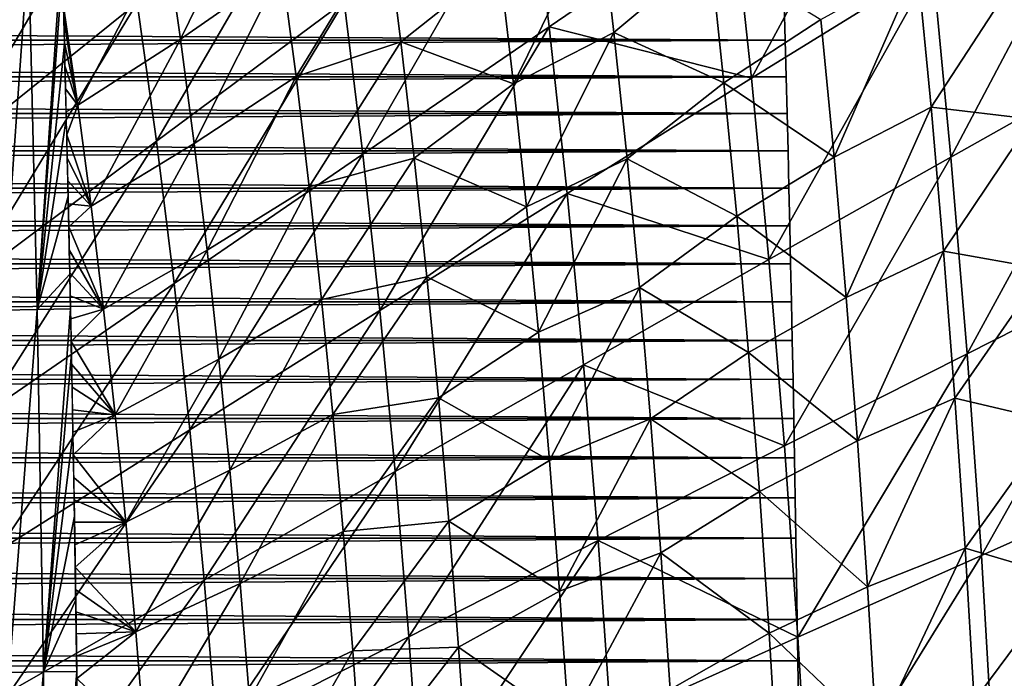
# Model space of a CAD drawing. Header units: millimetres. Extents: x -300 to 300, y -500 to 500.
# Tile 541 of 656: x 122 to 173, y 74 to 108. Entities that reach past the tile are written whole.
import ezdxf

# ---------------------------------------------------------------- set-up
doc = ezdxf.new("R2010")
doc.units = ezdxf.units.MM
doc.header["$LTSCALE"] = 81.481481
for name, color, linetype in [('13', 7, 'CONTINUOUS'), ('19', 7, 'CONTINUOUS'), ('2', 7, 'CONTINUOUS'), ('21', 7, 'CONTINUOUS'), ('5', 7, 'CONTINUOUS'), ('6', 7, 'CONTINUOUS')]:
    doc.layers.add(name, color=color, linetype=linetype)

msp = doc.modelspace()

# ---------------------------------------------------------------- linework, layer by layer
at = {"layer": '13', "color": 7, "linetype": 'CONTINUOUS'}
for points in [[(122.817, 112.198, 58.396), (121.494, 93.456, 58.321), (121.045, 112.148, 58.344), (122.817, 112.198, 58.396)], [(123.265, 93.494, 58.373), (121.494, 93.456, 58.321), (122.817, 112.198, 58.396), (123.265, 93.494, 58.373)], [(124.541, 112.254, 58.326), (123.265, 93.494, 58.373), (122.817, 112.198, 58.396), (124.541, 112.254, 58.326)], [(124.574, 111.036, 58.324), (123.265, 93.494, 58.373), (124.541, 112.254, 58.326), (124.574, 111.036, 58.324)], [(124.676, 107.205, 58.32), (123.265, 93.494, 58.373), (124.574, 111.036, 58.324), (124.676, 107.205, 58.32)], [(124.772, 103.31, 58.316), (123.265, 93.494, 58.373), (124.676, 107.205, 58.32), (124.772, 103.31, 58.316)], [(124.865, 99.351, 58.311), (123.265, 93.494, 58.373), (124.772, 103.31, 58.316), (124.865, 99.351, 58.311)], [(124.953, 95.326, 58.306), (123.265, 93.494, 58.373), (124.865, 99.351, 58.311), (124.953, 95.326, 58.306)], [(124.99, 93.539, 58.304), (123.265, 93.494, 58.373), (124.953, 95.326, 58.306), (124.99, 93.539, 58.304)], [(124.99, 93.539, 58.304), (123.588, 74.789, 58.348), (123.265, 93.494, 58.373), (124.99, 93.539, 58.304)], [(125.036, 91.233, 58.301), (123.588, 74.789, 58.348), (124.99, 93.539, 58.304), (125.036, 91.233, 58.301)], [(123.265, 93.494, 58.373), (121.817, 74.762, 58.294), (121.494, 93.456, 58.321), (123.265, 93.494, 58.373)], [(123.588, 74.789, 58.348), (121.817, 74.762, 58.294), (123.265, 93.494, 58.373), (123.588, 74.789, 58.348)], [(125.114, 87.07, 58.296), (123.588, 74.789, 58.348), (125.036, 91.233, 58.301), (125.114, 87.07, 58.296)], [(125.188, 82.83, 58.29), (123.588, 74.789, 58.348), (125.114, 87.07, 58.296), (125.188, 82.83, 58.29)], [(125.258, 78.506, 58.284), (123.588, 74.789, 58.348), (125.188, 82.83, 58.29), (125.258, 78.506, 58.284)], [(125.312, 74.821, 58.279), (123.588, 74.789, 58.348), (125.258, 78.506, 58.284), (125.312, 74.821, 58.279)], [(123.588, 74.789, 58.348), (122.034, 56.066, 58.268), (121.817, 74.762, 58.294), (123.588, 74.789, 58.348)], [(123.805, 56.084, 58.322), (122.034, 56.066, 58.268), (123.588, 74.789, 58.348), (123.805, 56.084, 58.322)], [(125.312, 74.821, 58.279), (123.805, 56.084, 58.322), (123.588, 74.789, 58.348), (125.312, 74.821, 58.279)], [(125.323, 74.09, 58.278), (123.805, 56.084, 58.322), (125.312, 74.821, 58.279), (125.323, 74.09, 58.278)]]:
    msp.add_3dface(points, dxfattribs=at)
at = {"layer": '19', "color": 7, "linetype": 'CONTINUOUS'}
for points in [[(117.717, 107.961, 73.856), (126.196, 123.009, 73.228), (116.64, 114.223, 73.926), (117.717, 107.961, 73.856)], [(127.361, 116.272, 73.149), (126.196, 123.009, 73.228), (117.717, 107.961, 73.856), (127.361, 116.272, 73.149)], [(160.148, 105.432, 70.062), (168.443, 120.814, 69.003), (159.152, 114.535, 70.147), (160.148, 105.432, 70.062)], [(169.493, 111.22, 68.911), (168.443, 120.814, 69.003), (160.148, 105.432, 70.062), (169.493, 111.22, 68.911)], [(129.428, 102.19, 73.002), (138.048, 117.019, 72.263), (128.438, 109.333, 73.074), (129.428, 102.19, 73.002)], [(139.11, 109.381, 72.183), (138.048, 117.019, 72.263), (129.428, 102.19, 73.002), (139.11, 109.381, 72.183)], [(170.437, 101.354, 68.826), (178.645, 116.902, 67.643), (169.493, 111.22, 68.911), (170.437, 101.354, 68.826)], [(179.636, 106.54, 67.553), (178.645, 116.902, 67.643), (170.437, 101.354, 68.826), (179.636, 106.54, 67.553)], [(140.081, 101.521, 72.108), (148.659, 116.44, 71.263), (139.11, 109.381, 72.183), (140.081, 101.521, 72.108)], [(149.695, 108.081, 71.18), (148.659, 116.44, 71.263), (140.081, 101.521, 72.108), (149.695, 108.081, 71.18)], [(149.695, 108.081, 71.18), (159.152, 114.535, 70.147), (148.659, 116.44, 71.263), (149.695, 108.081, 71.18)], [(118.714, 101.512, 73.789), (127.361, 116.272, 73.149), (117.717, 107.961, 73.856), (118.714, 101.512, 73.789)], [(128.438, 109.333, 73.074), (127.361, 116.272, 73.149), (118.714, 101.512, 73.789), (128.438, 109.333, 73.074)], [(160.148, 105.432, 70.062), (159.152, 114.535, 70.147), (149.695, 108.081, 71.18), (160.148, 105.432, 70.062)], [(161.042, 96.073, 69.984), (169.493, 111.22, 68.911), (160.148, 105.432, 70.062), (161.042, 96.073, 69.984)], [(170.437, 101.354, 68.826), (169.493, 111.22, 68.911), (161.042, 96.073, 69.984), (170.437, 101.354, 68.826)], [(119.629, 94.875, 73.726), (128.438, 109.333, 73.074), (118.714, 101.512, 73.789), (119.629, 94.875, 73.726)], [(129.428, 102.19, 73.002), (128.438, 109.333, 73.074), (119.629, 94.875, 73.726), (129.428, 102.19, 73.002)], [(130.332, 94.842, 72.935), (139.11, 109.381, 72.183), (129.428, 102.19, 73.002), (130.332, 94.842, 72.935)], [(140.081, 101.521, 72.108), (139.11, 109.381, 72.183), (130.332, 94.842, 72.935), (140.081, 101.521, 72.108)], [(140.961, 93.44, 72.037), (149.695, 108.081, 71.18), (140.081, 101.521, 72.108), (140.961, 93.44, 72.037)], [(150.633, 99.483, 71.103), (149.695, 108.081, 71.18), (140.961, 93.44, 72.037), (150.633, 99.483, 71.103)], [(150.633, 99.483, 71.103), (160.148, 105.432, 70.062), (149.695, 108.081, 71.18), (150.633, 99.483, 71.103)], [(171.274, 91.215, 68.749), (179.636, 106.54, 67.553), (170.437, 101.354, 68.826), (171.274, 91.215, 68.749)], [(180.516, 95.89, 67.47), (179.636, 106.54, 67.553), (171.274, 91.215, 68.749), (180.516, 95.89, 67.47)], [(161.042, 96.073, 69.984), (160.148, 105.432, 70.062), (150.633, 99.483, 71.103), (161.042, 96.073, 69.984)], [(120.466, 88.047, 73.667), (129.428, 102.19, 73.002), (119.629, 94.875, 73.726), (120.466, 88.047, 73.667)], [(130.332, 94.842, 72.935), (129.428, 102.19, 73.002), (120.466, 88.047, 73.667), (130.332, 94.842, 72.935)], [(131.152, 87.286, 72.872), (140.081, 101.521, 72.108), (130.332, 94.842, 72.935), (131.152, 87.286, 72.872)], [(140.961, 93.44, 72.037), (140.081, 101.521, 72.108), (131.152, 87.286, 72.872), (140.961, 93.44, 72.037)], [(161.836, 86.456, 69.912), (170.437, 101.354, 68.826), (161.042, 96.073, 69.984), (161.836, 86.456, 69.912)], [(171.274, 91.215, 68.749), (170.437, 101.354, 68.826), (161.836, 86.456, 69.912), (171.274, 91.215, 68.749)], [(141.751, 85.133, 71.972), (150.633, 99.483, 71.103), (140.961, 93.44, 72.037), (141.751, 85.133, 71.972)], [(151.476, 90.646, 71.031), (150.633, 99.483, 71.103), (141.751, 85.133, 71.972), (151.476, 90.646, 71.031)], [(151.476, 90.646, 71.031), (161.042, 96.073, 69.984), (150.633, 99.483, 71.103), (151.476, 90.646, 71.031)], [(161.836, 86.456, 69.912), (161.042, 96.073, 69.984), (151.476, 90.646, 71.031), (161.836, 86.456, 69.912)], [(172.008, 80.801, 68.679), (180.516, 95.89, 67.47), (171.274, 91.215, 68.749), (172.008, 80.801, 68.679)], [(181.286, 84.949, 67.395), (180.516, 95.89, 67.47), (172.008, 80.801, 68.679), (181.286, 84.949, 67.395)], [(121.224, 81.028, 73.611), (130.332, 94.842, 72.935), (120.466, 88.047, 73.667), (121.224, 81.028, 73.611)], [(131.152, 87.286, 72.872), (130.332, 94.842, 72.935), (121.224, 81.028, 73.611), (131.152, 87.286, 72.872)], [(131.888, 79.522, 72.814), (140.961, 93.44, 72.037), (131.152, 87.286, 72.872), (131.888, 79.522, 72.814)], [(141.751, 85.133, 71.972), (140.961, 93.44, 72.037), (131.888, 79.522, 72.814), (141.751, 85.133, 71.972)], [(162.532, 76.58, 69.848), (171.274, 91.215, 68.749), (161.836, 86.456, 69.912), (162.532, 76.58, 69.848)], [(172.008, 80.801, 68.679), (171.274, 91.215, 68.749), (162.532, 76.58, 69.848), (172.008, 80.801, 68.679)], [(142.452, 76.601, 71.913), (151.476, 90.646, 71.031), (141.751, 85.133, 71.972), (142.452, 76.601, 71.913)], [(152.224, 81.567, 70.965), (151.476, 90.646, 71.031), (142.452, 76.601, 71.913), (152.224, 81.567, 70.965)], [(152.224, 81.567, 70.965), (161.836, 86.456, 69.912), (151.476, 90.646, 71.031), (152.224, 81.567, 70.965)], [(121.906, 73.816, 73.56), (131.152, 87.286, 72.872), (121.224, 81.028, 73.611), (121.906, 73.816, 73.56)], [(131.888, 79.522, 72.814), (131.152, 87.286, 72.872), (121.906, 73.816, 73.56), (131.888, 79.522, 72.814)], [(162.532, 76.58, 69.848), (161.836, 86.456, 69.912), (152.224, 81.567, 70.965), (162.532, 76.58, 69.848)], [(132.542, 71.548, 72.76), (141.751, 85.133, 71.972), (131.888, 79.522, 72.814), (132.542, 71.548, 72.76)], [(142.452, 76.601, 71.913), (141.751, 85.133, 71.972), (132.542, 71.548, 72.76), (142.452, 76.601, 71.913)], [(172.638, 70.109, 68.617), (181.286, 84.949, 67.395), (172.008, 80.801, 68.679), (172.638, 70.109, 68.617)], [(181.948, 73.713, 67.328), (181.286, 84.949, 67.395), (172.638, 70.109, 68.617), (181.948, 73.713, 67.328)], [(143.067, 67.841, 71.859), (152.224, 81.567, 70.965), (142.452, 76.601, 71.913), (143.067, 67.841, 71.859)], [(152.879, 72.244, 70.906), (152.224, 81.567, 70.965), (143.067, 67.841, 71.859), (152.879, 72.244, 70.906)], [(152.879, 72.244, 70.906), (162.532, 76.58, 69.848), (152.224, 81.567, 70.965), (152.879, 72.244, 70.906)], [(163.13, 66.442, 69.79), (172.008, 80.801, 68.679), (162.532, 76.58, 69.848), (163.13, 66.442, 69.79)], [(172.638, 70.109, 68.617), (172.008, 80.801, 68.679), (163.13, 66.442, 69.79), (172.638, 70.109, 68.617)], [(122.511, 66.41, 73.513), (131.888, 79.522, 72.814), (121.906, 73.816, 73.56), (122.511, 66.41, 73.513)], [(132.542, 71.548, 72.76), (131.888, 79.522, 72.814), (122.511, 66.41, 73.513), (132.542, 71.548, 72.76)], [(133.114, 63.362, 72.712), (142.452, 76.601, 71.913), (132.542, 71.548, 72.76), (133.114, 63.362, 72.712)], [(143.067, 67.841, 71.859), (142.452, 76.601, 71.913), (133.114, 63.362, 72.712), (143.067, 67.841, 71.859)], [(163.13, 66.442, 69.79), (162.532, 76.58, 69.848), (152.879, 72.244, 70.906), (163.13, 66.442, 69.79)]]:
    msp.add_3dface(points, dxfattribs=at)
at = {"layer": '2', "color": 7, "linetype": 'CONTINUOUS'}
for points in [[(161.835, 109.277, 16), (161.885, 107.401, 16), (161.835, 109.278, 11), (161.835, 109.277, 16)], [(161.835, 109.278, 11), (161.885, 107.401, 16), (161.885, 107.401, 11), (161.835, 109.278, 11)], [(161.885, 107.401, 16), (161.934, 105.511, 16), (161.885, 107.401, 11), (161.885, 107.401, 16)], [(161.885, 107.401, 11), (161.934, 105.511, 16), (161.934, 105.512, 11), (161.885, 107.401, 11)], [(161.934, 105.511, 16), (161.982, 103.609, 16), (161.934, 105.512, 11), (161.934, 105.511, 16)], [(161.934, 105.512, 11), (161.982, 103.609, 16), (161.982, 103.609, 11), (161.934, 105.512, 11)], [(161.982, 103.609, 16), (162.028, 101.693, 16), (161.982, 103.609, 11), (161.982, 103.609, 16)], [(161.982, 103.609, 11), (162.028, 101.693, 16), (162.028, 101.694, 11), (161.982, 103.609, 11)], [(162.028, 101.693, 16), (162.074, 99.764, 16), (162.028, 101.694, 11), (162.028, 101.693, 16)], [(162.028, 101.694, 11), (162.074, 99.764, 16), (162.074, 99.764, 11), (162.028, 101.694, 11)], [(162.074, 99.764, 16), (162.118, 97.82, 16), (162.074, 99.764, 11), (162.074, 99.764, 16)], [(162.074, 99.764, 11), (162.118, 97.82, 16), (162.118, 97.821, 11), (162.074, 99.764, 11)], [(162.118, 97.82, 16), (162.162, 95.862, 16), (162.118, 97.821, 11), (162.118, 97.82, 16)], [(162.118, 97.821, 11), (162.162, 95.862, 16), (162.162, 95.862, 11), (162.118, 97.821, 11)], [(162.162, 95.862, 16), (162.204, 93.889, 16), (162.162, 95.862, 11), (162.162, 95.862, 16)], [(162.162, 95.862, 11), (162.204, 93.889, 16), (162.204, 93.889, 11), (162.162, 95.862, 11)], [(162.204, 93.889, 16), (162.245, 91.9, 16), (162.204, 93.889, 11), (162.204, 93.889, 16)], [(162.204, 93.889, 11), (162.245, 91.9, 16), (162.245, 91.9, 11), (162.204, 93.889, 11)], [(162.245, 91.9, 16), (162.286, 89.895, 16), (162.245, 91.9, 11), (162.245, 91.9, 16)], [(162.245, 91.9, 11), (162.286, 89.895, 16), (162.286, 89.894, 11), (162.245, 91.9, 11)], [(162.286, 89.895, 16), (162.325, 87.873, 16), (162.286, 89.894, 11), (162.286, 89.895, 16)], [(162.286, 89.894, 11), (162.325, 87.873, 16), (162.325, 87.873, 11), (162.286, 89.894, 11)], [(162.325, 87.873, 16), (162.363, 85.835, 16), (162.325, 87.873, 11), (162.325, 87.873, 16)], [(162.325, 87.873, 11), (162.363, 85.835, 16), (162.363, 85.834, 11), (162.325, 87.873, 11)], [(162.363, 85.835, 16), (162.4, 83.778, 16), (162.363, 85.834, 11), (162.363, 85.835, 16)], [(162.363, 85.834, 11), (162.4, 83.778, 16), (162.4, 83.777, 11), (162.363, 85.834, 11)], [(162.4, 83.778, 16), (162.435, 81.703, 16), (162.4, 83.777, 11), (162.4, 83.778, 16)], [(162.4, 83.777, 11), (162.435, 81.703, 16), (162.435, 81.702, 11), (162.4, 83.777, 11)], [(162.435, 81.703, 16), (162.47, 79.609, 16), (162.435, 81.702, 11), (162.435, 81.703, 16)], [(162.435, 81.702, 11), (162.47, 79.609, 16), (162.47, 79.608, 11), (162.435, 81.702, 11)], [(162.47, 79.609, 16), (162.504, 77.495, 16), (162.47, 79.608, 11), (162.47, 79.609, 16)], [(162.47, 79.608, 11), (162.504, 77.495, 16), (162.504, 77.494, 11), (162.47, 79.608, 11)], [(162.504, 77.495, 16), (162.537, 75.361, 16), (162.504, 77.494, 11), (162.504, 77.495, 16)], [(162.504, 77.494, 11), (162.537, 75.361, 16), (162.537, 75.36, 11), (162.504, 77.494, 11)], [(162.537, 75.361, 16), (162.568, 73.205, 16), (162.537, 75.36, 11), (162.537, 75.361, 16)], [(162.537, 75.36, 11), (162.568, 73.205, 16), (162.568, 73.204, 11), (162.537, 75.36, 11)]]:
    msp.add_3dface(points, dxfattribs=at)
at = {"layer": '21', "color": 7, "linetype": 'CONTINUOUS'}
for points in [[(130.67, 107.458, 57.85), (129.918, 112.739, 57.904), (135.13, 116.561, 57.461), (130.67, 107.458, 57.85)], [(135.904, 111.099, 57.404), (130.67, 107.458, 57.85), (135.13, 116.561, 57.461), (135.904, 111.099, 57.404)], [(147.85, 105.146, 56.296), (147.125, 111.363, 56.355), (152.304, 114.176, 55.811), (147.85, 105.146, 56.296)], [(153.04, 107.795, 55.751), (147.85, 105.146, 56.296), (152.304, 114.176, 55.811), (153.04, 107.795, 55.751)], [(153.04, 107.795, 55.751), (152.304, 114.176, 55.811), (158.004, 111.96, 55.189), (153.04, 107.795, 55.751)], [(136.631, 105.521, 57.349), (135.904, 111.099, 57.404), (141.298, 113.189, 56.913), (136.631, 105.521, 57.349)], [(142.042, 107.314, 56.856), (136.631, 105.521, 57.349), (141.298, 113.189, 56.913), (142.042, 107.314, 56.856)], [(142.042, 107.314, 56.856), (141.298, 113.189, 56.913), (147.125, 111.363, 56.355), (142.042, 107.314, 56.856)], [(125.359, 104.052, 58.27), (124.625, 109.16, 58.322), (129.918, 112.739, 57.904), (125.359, 104.052, 58.27)], [(130.67, 107.458, 57.85), (125.359, 104.052, 58.27), (129.918, 112.739, 57.904), (130.67, 107.458, 57.85)], [(158.721, 105.206, 55.128), (153.04, 107.795, 55.751), (158.004, 111.96, 55.189), (158.721, 105.206, 55.128)], [(163.725, 108.47, 54.526), (158.721, 105.206, 55.128), (158.004, 111.96, 55.189), (163.725, 108.47, 54.526)], [(147.85, 105.146, 56.296), (142.042, 107.314, 56.856), (147.125, 111.363, 56.355), (147.85, 105.146, 56.296)], [(131.375, 102.065, 57.798), (130.67, 107.458, 57.85), (135.904, 111.099, 57.404), (131.375, 102.065, 57.798)], [(136.631, 105.521, 57.349), (131.375, 102.065, 57.798), (135.904, 111.099, 57.404), (136.631, 105.521, 57.349)], [(164.408, 101.368, 54.465), (163.725, 108.47, 54.526), (168.716, 111.217, 53.887), (164.408, 101.368, 54.465)], [(169.414, 103.934, 53.824), (164.408, 101.368, 54.465), (168.716, 111.217, 53.887), (169.414, 103.934, 53.824)], [(169.414, 103.934, 53.824), (168.716, 111.217, 53.887), (173.942, 110.892, 53.188), (169.414, 103.934, 53.824)], [(174.633, 103.316, 53.124), (169.414, 103.934, 53.824), (173.942, 110.892, 53.188), (174.633, 103.316, 53.124)], [(124.625, 109.16, 58.322), (125.359, 104.052, 58.27), (124.644, 108.443, 58.321), (124.625, 109.16, 58.322)], [(124.644, 108.443, 58.321), (125.359, 104.052, 58.27), (124.674, 107.257, 58.32), (124.644, 108.443, 58.321)], [(163.725, 108.47, 54.526), (164.408, 101.368, 54.465), (158.721, 105.206, 55.128), (163.725, 108.47, 54.526)], [(148.523, 98.798, 56.24), (147.85, 105.146, 56.296), (153.04, 107.795, 55.751), (148.523, 98.798, 56.24)], [(153.723, 101.282, 55.693), (148.523, 98.798, 56.24), (153.04, 107.795, 55.751), (153.723, 101.282, 55.693)], [(153.723, 101.282, 55.693), (153.04, 107.795, 55.751), (158.721, 105.206, 55.128), (153.723, 101.282, 55.693)], [(124.674, 107.257, 58.32), (125.359, 104.052, 58.27), (124.704, 106.07, 58.318), (124.674, 107.257, 58.32)], [(126.047, 98.835, 58.221), (125.359, 104.052, 58.27), (130.67, 107.458, 57.85), (126.047, 98.835, 58.221)], [(131.375, 102.065, 57.798), (126.047, 98.835, 58.221), (130.67, 107.458, 57.85), (131.375, 102.065, 57.798)], [(137.31, 99.827, 57.296), (136.631, 105.521, 57.349), (142.042, 107.314, 56.856), (137.31, 99.827, 57.296)], [(142.736, 101.316, 56.8), (137.31, 99.827, 57.296), (142.042, 107.314, 56.856), (142.736, 101.316, 56.8)], [(142.736, 101.316, 56.8), (142.042, 107.314, 56.856), (147.85, 105.146, 56.296), (142.736, 101.316, 56.8)], [(124.704, 106.07, 58.318), (125.359, 104.052, 58.27), (124.734, 104.883, 58.317), (124.704, 106.07, 58.318)], [(132.035, 96.559, 57.748), (131.375, 102.065, 57.798), (136.631, 105.521, 57.349), (132.035, 96.559, 57.748)], [(137.31, 99.827, 57.296), (132.035, 96.559, 57.748), (136.631, 105.521, 57.349), (137.31, 99.827, 57.296)], [(159.383, 98.313, 55.07), (153.723, 101.282, 55.693), (158.721, 105.206, 55.128), (159.383, 98.313, 55.07)], [(164.408, 101.368, 54.465), (159.383, 98.313, 55.07), (158.721, 105.206, 55.128), (164.408, 101.368, 54.465)], [(124.734, 104.883, 58.317), (125.359, 104.052, 58.27), (124.763, 103.697, 58.316), (124.734, 104.883, 58.317)], [(148.523, 98.798, 56.24), (142.736, 101.316, 56.8), (147.85, 105.146, 56.296), (148.523, 98.798, 56.24)], [(124.763, 103.697, 58.316), (125.359, 104.052, 58.27), (124.792, 102.51, 58.314), (124.763, 103.697, 58.316)], [(125.359, 104.052, 58.27), (126.047, 98.835, 58.221), (124.792, 102.51, 58.314), (125.359, 104.052, 58.27)], [(165.035, 94.119, 54.408), (164.408, 101.368, 54.465), (169.414, 103.934, 53.824), (165.035, 94.119, 54.408)], [(170.054, 96.501, 53.766), (165.035, 94.119, 54.408), (169.414, 103.934, 53.824), (170.054, 96.501, 53.766)], [(170.054, 96.501, 53.766), (169.414, 103.934, 53.824), (174.633, 103.316, 53.124), (170.054, 96.501, 53.766)], [(175.266, 95.583, 53.065), (170.054, 96.501, 53.766), (174.633, 103.316, 53.124), (175.266, 95.583, 53.065)], [(124.792, 102.51, 58.314), (126.047, 98.835, 58.221), (124.819, 101.322, 58.313), (124.792, 102.51, 58.314)], [(126.69, 93.508, 58.173), (126.047, 98.835, 58.221), (131.375, 102.065, 57.798), (126.69, 93.508, 58.173)], [(132.035, 96.559, 57.748), (126.69, 93.508, 58.173), (131.375, 102.065, 57.798), (132.035, 96.559, 57.748)], [(124.819, 101.322, 58.313), (126.047, 98.835, 58.221), (124.847, 100.135, 58.311), (124.819, 101.322, 58.313)], [(137.942, 94.016, 57.246), (137.31, 99.827, 57.296), (142.736, 101.316, 56.8), (137.942, 94.016, 57.246)], [(143.381, 95.193, 56.748), (137.942, 94.016, 57.246), (142.736, 101.316, 56.8), (143.381, 95.193, 56.748)], [(143.381, 95.193, 56.748), (142.736, 101.316, 56.8), (148.523, 98.798, 56.24), (143.381, 95.193, 56.748)], [(149.144, 92.32, 56.188), (148.523, 98.798, 56.24), (153.723, 101.282, 55.693), (149.144, 92.32, 56.188)], [(154.354, 94.636, 55.639), (149.144, 92.32, 56.188), (153.723, 101.282, 55.693), (154.354, 94.636, 55.639)], [(154.354, 94.636, 55.639), (153.723, 101.282, 55.693), (159.383, 98.313, 55.07), (154.354, 94.636, 55.639)], [(164.408, 101.368, 54.465), (165.035, 94.119, 54.408), (159.383, 98.313, 55.07), (164.408, 101.368, 54.465)], [(124.847, 100.135, 58.311), (126.047, 98.835, 58.221), (124.874, 98.948, 58.309), (124.847, 100.135, 58.311)], [(132.648, 90.94, 57.7), (132.035, 96.559, 57.748), (137.31, 99.827, 57.296), (132.648, 90.94, 57.7)], [(137.942, 94.016, 57.246), (132.648, 90.94, 57.7), (137.31, 99.827, 57.296), (137.942, 94.016, 57.246)], [(124.874, 98.948, 58.309), (126.047, 98.835, 58.221), (124.9, 97.761, 58.308), (124.874, 98.948, 58.309)], [(126.047, 98.835, 58.221), (126.69, 93.508, 58.173), (124.9, 97.761, 58.308), (126.047, 98.835, 58.221)], [(149.144, 92.32, 56.188), (143.381, 95.193, 56.748), (148.523, 98.798, 56.24), (149.144, 92.32, 56.188)], [(159.991, 91.28, 55.016), (154.354, 94.636, 55.639), (159.383, 98.313, 55.07), (159.991, 91.28, 55.016)], [(165.035, 94.119, 54.408), (159.991, 91.28, 55.016), (159.383, 98.313, 55.07), (165.035, 94.119, 54.408)], [(124.9, 97.761, 58.308), (126.69, 93.508, 58.173), (124.926, 96.574, 58.306), (124.9, 97.761, 58.308)], [(124.926, 96.574, 58.306), (126.69, 93.508, 58.173), (124.951, 95.389, 58.305), (124.926, 96.574, 58.306)], [(127.289, 88.07, 58.128), (126.69, 93.508, 58.173), (132.035, 96.559, 57.748), (127.289, 88.07, 58.128)], [(132.648, 90.94, 57.7), (127.289, 88.07, 58.128), (132.035, 96.559, 57.748), (132.648, 90.94, 57.7)], [(165.607, 86.724, 54.356), (165.035, 94.119, 54.408), (170.054, 96.501, 53.766), (165.607, 86.724, 54.356)], [(170.637, 88.918, 53.711), (165.607, 86.724, 54.356), (170.054, 96.501, 53.766), (170.637, 88.918, 53.711)], [(170.637, 88.918, 53.711), (170.054, 96.501, 53.766), (175.266, 95.583, 53.065), (170.637, 88.918, 53.711)], [(175.84, 87.695, 53.01), (170.637, 88.918, 53.711), (175.266, 95.583, 53.065), (175.84, 87.695, 53.01)], [(124.951, 95.389, 58.305), (126.69, 93.508, 58.173), (124.976, 94.205, 58.303), (124.951, 95.389, 58.305)], [(138.527, 88.087, 57.199), (137.942, 94.016, 57.246), (143.381, 95.193, 56.748), (138.527, 88.087, 57.199)], [(143.977, 88.945, 56.698), (138.527, 88.087, 57.199), (143.381, 95.193, 56.748), (143.977, 88.945, 56.698)], [(143.977, 88.945, 56.698), (143.381, 95.193, 56.748), (149.144, 92.32, 56.188), (143.977, 88.945, 56.698)], [(149.715, 85.71, 56.138), (149.144, 92.32, 56.188), (154.354, 94.636, 55.639), (149.715, 85.71, 56.138)], [(154.933, 87.855, 55.588), (149.715, 85.71, 56.138), (154.354, 94.636, 55.639), (154.933, 87.855, 55.588)], [(154.933, 87.855, 55.588), (154.354, 94.636, 55.639), (159.991, 91.28, 55.016), (154.933, 87.855, 55.588)], [(124.976, 94.205, 58.303), (126.69, 93.508, 58.173), (125, 93.023, 58.301), (124.976, 94.205, 58.303)], [(165.035, 94.119, 54.408), (165.607, 86.724, 54.356), (159.991, 91.28, 55.016), (165.035, 94.119, 54.408)], [(133.217, 85.206, 57.655), (132.648, 90.94, 57.7), (137.942, 94.016, 57.246), (133.217, 85.206, 57.655)], [(138.527, 88.087, 57.199), (133.217, 85.206, 57.655), (137.942, 94.016, 57.246), (138.527, 88.087, 57.199)], [(125, 93.023, 58.301), (126.69, 93.508, 58.173), (125.024, 91.844, 58.3), (125, 93.023, 58.301)], [(126.69, 93.508, 58.173), (127.289, 88.07, 58.128), (125.024, 91.844, 58.3), (126.69, 93.508, 58.173)], [(149.715, 85.71, 56.138), (143.977, 88.945, 56.698), (149.144, 92.32, 56.188), (149.715, 85.71, 56.138)], [(125.024, 91.844, 58.3), (127.289, 88.07, 58.128), (125.047, 90.669, 58.298), (125.024, 91.844, 58.3)], [(160.545, 84.104, 54.965), (154.933, 87.855, 55.588), (159.991, 91.28, 55.016), (160.545, 84.104, 54.965)], [(165.607, 86.724, 54.356), (160.545, 84.104, 54.965), (159.991, 91.28, 55.016), (165.607, 86.724, 54.356)], [(125.047, 90.669, 58.298), (127.289, 88.07, 58.128), (125.069, 89.497, 58.296), (125.047, 90.669, 58.298)], [(127.844, 82.522, 58.085), (127.289, 88.07, 58.128), (132.648, 90.94, 57.7), (127.844, 82.522, 58.085)], [(133.217, 85.206, 57.655), (127.844, 82.522, 58.085), (132.648, 90.94, 57.7), (133.217, 85.206, 57.655)], [(125.069, 89.497, 58.296), (127.289, 88.07, 58.128), (125.091, 88.327, 58.295), (125.069, 89.497, 58.296)], [(139.066, 82.04, 57.154), (138.527, 88.087, 57.199), (143.977, 88.945, 56.698), (139.066, 82.04, 57.154)], [(144.524, 82.571, 56.652), (139.066, 82.04, 57.154), (143.977, 88.945, 56.698), (144.524, 82.571, 56.652)], [(144.524, 82.571, 56.652), (143.977, 88.945, 56.698), (149.715, 85.71, 56.138), (144.524, 82.571, 56.652)], [(166.125, 79.181, 54.307), (165.607, 86.724, 54.356), (170.637, 88.918, 53.711), (166.125, 79.181, 54.307)], [(171.165, 81.184, 53.66), (166.125, 79.181, 54.307), (170.637, 88.918, 53.711), (171.165, 81.184, 53.66)], [(171.165, 81.184, 53.66), (170.637, 88.918, 53.711), (175.84, 87.695, 53.01), (171.165, 81.184, 53.66)], [(125.091, 88.327, 58.295), (127.289, 88.07, 58.128), (125.113, 87.16, 58.293), (125.091, 88.327, 58.295)], [(125.113, 87.16, 58.293), (127.289, 88.07, 58.128), (125.134, 85.996, 58.291), (125.113, 87.16, 58.293)], [(127.289, 88.07, 58.128), (127.844, 82.522, 58.085), (125.134, 85.996, 58.291), (127.289, 88.07, 58.128)], [(133.74, 79.358, 57.613), (133.217, 85.206, 57.655), (138.527, 88.087, 57.199), (133.74, 79.358, 57.613)], [(139.066, 82.04, 57.154), (133.74, 79.358, 57.613), (138.527, 88.087, 57.199), (139.066, 82.04, 57.154)], [(150.235, 78.968, 56.092), (149.715, 85.71, 56.138), (154.933, 87.855, 55.588), (150.235, 78.968, 56.092)], [(155.462, 80.94, 55.54), (150.235, 78.968, 56.092), (154.933, 87.855, 55.588), (155.462, 80.94, 55.54)], [(155.462, 80.94, 55.54), (154.933, 87.855, 55.588), (160.545, 84.104, 54.965), (155.462, 80.94, 55.54)], [(176.357, 79.649, 52.96), (171.165, 81.184, 53.66), (175.84, 87.695, 53.01), (176.357, 79.649, 52.96)], [(165.607, 86.724, 54.356), (166.125, 79.181, 54.307), (160.545, 84.104, 54.965), (165.607, 86.724, 54.356)], [(125.134, 85.996, 58.291), (127.844, 82.522, 58.085), (125.154, 84.834, 58.29), (125.134, 85.996, 58.291)], [(150.235, 78.968, 56.092), (144.524, 82.571, 56.652), (149.715, 85.71, 56.138), (150.235, 78.968, 56.092)], [(128.355, 76.861, 58.045), (127.844, 82.522, 58.085), (133.217, 85.206, 57.655), (128.355, 76.861, 58.045)], [(133.74, 79.358, 57.613), (128.355, 76.861, 58.045), (133.217, 85.206, 57.655), (133.74, 79.358, 57.613)], [(125.154, 84.834, 58.29), (127.844, 82.522, 58.085), (125.174, 83.673, 58.288), (125.154, 84.834, 58.29)], [(161.046, 76.786, 54.919), (155.462, 80.94, 55.54), (160.545, 84.104, 54.965), (161.046, 76.786, 54.919)], [(166.125, 79.181, 54.307), (161.046, 76.786, 54.919), (160.545, 84.104, 54.965), (166.125, 79.181, 54.307)], [(125.174, 83.673, 58.288), (127.844, 82.522, 58.085), (125.193, 82.515, 58.286), (125.174, 83.673, 58.288)], [(125.193, 82.515, 58.286), (127.844, 82.522, 58.085), (125.212, 81.359, 58.285), (125.193, 82.515, 58.286)], [(125.212, 81.359, 58.285), (127.844, 82.522, 58.085), (125.231, 80.204, 58.283), (125.212, 81.359, 58.285)], [(127.844, 82.522, 58.085), (128.355, 76.861, 58.045), (125.231, 80.204, 58.283), (127.844, 82.522, 58.085)], [(139.56, 75.874, 57.112), (139.066, 82.04, 57.154), (144.524, 82.571, 56.652), (139.56, 75.874, 57.112)], [(145.022, 76.071, 56.608), (139.56, 75.874, 57.112), (144.524, 82.571, 56.652), (145.022, 76.071, 56.608)], [(145.022, 76.071, 56.608), (144.524, 82.571, 56.652), (150.235, 78.968, 56.092), (145.022, 76.071, 56.608)], [(134.22, 73.394, 57.573), (133.74, 79.358, 57.613), (139.066, 82.04, 57.154), (134.22, 73.394, 57.573)], [(139.56, 75.874, 57.112), (134.22, 73.394, 57.573), (139.066, 82.04, 57.154), (139.56, 75.874, 57.112)], [(150.706, 72.092, 56.05), (150.235, 78.968, 56.092), (155.462, 80.94, 55.54), (150.706, 72.092, 56.05)], [(155.939, 73.89, 55.496), (150.706, 72.092, 56.05), (155.462, 80.94, 55.54), (155.939, 73.89, 55.496)], [(155.939, 73.89, 55.496), (155.462, 80.94, 55.54), (161.046, 76.786, 54.919), (155.939, 73.89, 55.496)], [(166.588, 71.49, 54.262), (166.125, 79.181, 54.307), (171.165, 81.184, 53.66), (166.588, 71.49, 54.262)], [(171.637, 73.298, 53.614), (166.588, 71.49, 54.262), (171.165, 81.184, 53.66), (171.637, 73.298, 53.614)], [(171.637, 73.298, 53.614), (171.165, 81.184, 53.66), (176.357, 79.649, 52.96), (171.637, 73.298, 53.614)], [(125.231, 80.204, 58.283), (128.355, 76.861, 58.045), (125.249, 79.052, 58.281), (125.231, 80.204, 58.283)], [(128.823, 71.088, 58.007), (128.355, 76.861, 58.045), (133.74, 79.358, 57.613), (128.823, 71.088, 58.007)], [(134.22, 73.394, 57.573), (128.823, 71.088, 58.007), (133.74, 79.358, 57.613), (134.22, 73.394, 57.573)], [(176.817, 71.445, 52.914), (171.637, 73.298, 53.614), (176.357, 79.649, 52.96), (176.817, 71.445, 52.914)], [(125.249, 79.052, 58.281), (128.355, 76.861, 58.045), (125.267, 77.902, 58.28), (125.249, 79.052, 58.281)], [(150.706, 72.092, 56.05), (145.022, 76.071, 56.608), (150.235, 78.968, 56.092), (150.706, 72.092, 56.05)], [(166.125, 79.181, 54.307), (166.588, 71.49, 54.262), (161.046, 76.786, 54.919), (166.125, 79.181, 54.307)], [(125.267, 77.902, 58.28), (128.355, 76.861, 58.045), (125.284, 76.753, 58.278), (125.267, 77.902, 58.28)], [(125.284, 76.753, 58.278), (128.355, 76.861, 58.045), (125.301, 75.606, 58.276), (125.284, 76.753, 58.278)], [(125.301, 75.606, 58.276), (128.355, 76.861, 58.045), (125.317, 74.461, 58.275), (125.301, 75.606, 58.276)], [(128.355, 76.861, 58.045), (128.823, 71.088, 58.007), (125.317, 74.461, 58.275), (128.355, 76.861, 58.045)], [(161.495, 69.325, 54.876), (155.939, 73.89, 55.496), (161.046, 76.786, 54.919), (161.495, 69.325, 54.876)], [(166.588, 71.49, 54.262), (161.495, 69.325, 54.876), (161.046, 76.786, 54.919), (166.588, 71.49, 54.262)], [(134.655, 67.314, 57.536), (134.22, 73.394, 57.573), (139.56, 75.874, 57.112), (134.655, 67.314, 57.536)], [(140.008, 69.587, 57.074), (134.655, 67.314, 57.536), (139.56, 75.874, 57.112), (140.008, 69.587, 57.074)], [(140.008, 69.587, 57.074), (139.56, 75.874, 57.112), (145.022, 76.071, 56.608), (140.008, 69.587, 57.074)], [(145.473, 69.443, 56.568), (140.008, 69.587, 57.074), (145.022, 76.071, 56.608), (145.473, 69.443, 56.568)], [(145.473, 69.443, 56.568), (145.022, 76.071, 56.608), (150.706, 72.092, 56.05), (145.473, 69.443, 56.568)]]:
    msp.add_3dface(points, dxfattribs=at)
at = {"layer": '5', "color": 7, "linetype": 'CONTINUOUS'}
for points in [[(161.885, 107.401, 11), (-161.885, 107.401, 11), (-161.835, 109.277, 11), (161.885, 107.401, 11)], [(161.835, 109.278, 11), (161.885, 107.401, 11), (-161.835, 109.277, 11), (161.835, 109.278, 11)], [(161.934, 105.512, 11), (-161.934, 105.511, 11), (-161.885, 107.401, 11), (161.934, 105.512, 11)], [(161.885, 107.401, 11), (161.934, 105.512, 11), (-161.885, 107.401, 11), (161.885, 107.401, 11)], [(161.982, 103.609, 11), (-161.982, 103.609, 11), (-161.934, 105.511, 11), (161.982, 103.609, 11)], [(161.934, 105.512, 11), (161.982, 103.609, 11), (-161.934, 105.511, 11), (161.934, 105.512, 11)], [(162.028, 101.694, 11), (-162.028, 101.693, 11), (-161.982, 103.609, 11), (162.028, 101.694, 11)], [(161.982, 103.609, 11), (162.028, 101.694, 11), (-161.982, 103.609, 11), (161.982, 103.609, 11)], [(162.074, 99.764, 11), (-162.074, 99.764, 11), (-162.028, 101.693, 11), (162.074, 99.764, 11)], [(162.028, 101.694, 11), (162.074, 99.764, 11), (-162.028, 101.693, 11), (162.028, 101.694, 11)], [(162.118, 97.821, 11), (-162.118, 97.82, 11), (-162.074, 99.764, 11), (162.118, 97.821, 11)], [(162.074, 99.764, 11), (162.118, 97.821, 11), (-162.074, 99.764, 11), (162.074, 99.764, 11)], [(162.162, 95.862, 11), (-162.162, 95.862, 11), (-162.118, 97.82, 11), (162.162, 95.862, 11)], [(162.118, 97.821, 11), (162.162, 95.862, 11), (-162.118, 97.82, 11), (162.118, 97.821, 11)], [(162.204, 93.889, 11), (-162.204, 93.889, 11), (-162.162, 95.862, 11), (162.204, 93.889, 11)], [(162.162, 95.862, 11), (162.204, 93.889, 11), (-162.162, 95.862, 11), (162.162, 95.862, 11)], [(162.245, 91.9, 11), (-162.245, 91.9, 11), (-162.204, 93.889, 11), (162.245, 91.9, 11)], [(162.204, 93.889, 11), (162.245, 91.9, 11), (-162.204, 93.889, 11), (162.204, 93.889, 11)], [(162.286, 89.894, 11), (-162.286, 89.895, 11), (-162.245, 91.9, 11), (162.286, 89.894, 11)], [(162.245, 91.9, 11), (162.286, 89.894, 11), (-162.245, 91.9, 11), (162.245, 91.9, 11)], [(162.325, 87.873, 11), (-162.325, 87.873, 11), (-162.286, 89.895, 11), (162.325, 87.873, 11)], [(162.286, 89.894, 11), (162.325, 87.873, 11), (-162.286, 89.895, 11), (162.286, 89.894, 11)], [(162.363, 85.834, 11), (-162.363, 85.835, 11), (-162.325, 87.873, 11), (162.363, 85.834, 11)], [(162.325, 87.873, 11), (162.363, 85.834, 11), (-162.325, 87.873, 11), (162.325, 87.873, 11)], [(162.363, 85.834, 11), (-162.4, 83.778, 11), (-162.363, 85.835, 11), (162.363, 85.834, 11)], [(162.363, 85.834, 11), (162.4, 83.777, 11), (-162.4, 83.778, 11), (162.363, 85.834, 11)], [(162.4, 83.777, 11), (-162.435, 81.703, 11), (-162.4, 83.778, 11), (162.4, 83.777, 11)], [(162.4, 83.777, 11), (162.435, 81.702, 11), (-162.435, 81.703, 11), (162.4, 83.777, 11)], [(162.435, 81.702, 11), (-162.47, 79.609, 11), (-162.435, 81.703, 11), (162.435, 81.702, 11)], [(162.435, 81.702, 11), (162.47, 79.608, 11), (-162.47, 79.609, 11), (162.435, 81.702, 11)], [(162.47, 79.608, 11), (-162.504, 77.495, 11), (-162.47, 79.609, 11), (162.47, 79.608, 11)], [(162.47, 79.608, 11), (162.504, 77.494, 11), (-162.504, 77.495, 11), (162.47, 79.608, 11)], [(162.504, 77.494, 11), (-162.537, 75.361, 11), (-162.504, 77.495, 11), (162.504, 77.494, 11)], [(162.504, 77.494, 11), (162.537, 75.36, 11), (-162.537, 75.361, 11), (162.504, 77.494, 11)], [(162.537, 75.36, 11), (-162.568, 73.205, 11), (-162.537, 75.361, 11), (162.537, 75.36, 11)], [(162.537, 75.36, 11), (162.568, 73.204, 11), (-162.568, 73.205, 11), (162.537, 75.36, 11)]]:
    msp.add_3dface(points, dxfattribs=at)
at = {"layer": '6', "color": 7, "linetype": 'CONTINUOUS'}
for points in [[(161.835, 109.277, 16), (-161.835, 109.278, 16), (-161.885, 107.401, 16), (161.835, 109.277, 16)], [(161.885, 107.401, 16), (161.835, 109.277, 16), (-161.885, 107.401, 16), (161.885, 107.401, 16)], [(161.934, 105.511, 16), (161.885, 107.401, 16), (-161.934, 105.512, 16), (161.934, 105.511, 16)], [(161.885, 107.401, 16), (-161.885, 107.401, 16), (-161.934, 105.512, 16), (161.885, 107.401, 16)], [(161.934, 105.511, 16), (-161.934, 105.512, 16), (-161.982, 103.609, 16), (161.934, 105.511, 16)], [(161.982, 103.609, 16), (161.934, 105.511, 16), (-161.982, 103.609, 16), (161.982, 103.609, 16)], [(162.028, 101.693, 16), (161.982, 103.609, 16), (-162.028, 101.694, 16), (162.028, 101.693, 16)], [(161.982, 103.609, 16), (-161.982, 103.609, 16), (-162.028, 101.694, 16), (161.982, 103.609, 16)], [(162.028, 101.693, 16), (-162.028, 101.694, 16), (-162.074, 99.764, 16), (162.028, 101.693, 16)], [(162.074, 99.764, 16), (162.028, 101.693, 16), (-162.074, 99.764, 16), (162.074, 99.764, 16)], [(162.118, 97.82, 16), (162.074, 99.764, 16), (-162.118, 97.821, 16), (162.118, 97.82, 16)], [(162.074, 99.764, 16), (-162.074, 99.764, 16), (-162.118, 97.821, 16), (162.074, 99.764, 16)], [(162.118, 97.82, 16), (-162.118, 97.821, 16), (-162.162, 95.862, 16), (162.118, 97.82, 16)], [(162.162, 95.862, 16), (162.118, 97.82, 16), (-162.162, 95.862, 16), (162.162, 95.862, 16)], [(162.204, 93.889, 16), (162.162, 95.862, 16), (-162.204, 93.889, 16), (162.204, 93.889, 16)], [(162.162, 95.862, 16), (-162.162, 95.862, 16), (-162.204, 93.889, 16), (162.162, 95.862, 16)], [(162.245, 91.9, 16), (162.204, 93.889, 16), (-162.245, 91.9, 16), (162.245, 91.9, 16)], [(162.204, 93.889, 16), (-162.204, 93.889, 16), (-162.245, 91.9, 16), (162.204, 93.889, 16)], [(162.286, 89.895, 16), (162.245, 91.9, 16), (-162.286, 89.894, 16), (162.286, 89.895, 16)], [(162.245, 91.9, 16), (-162.245, 91.9, 16), (-162.286, 89.894, 16), (162.245, 91.9, 16)], [(162.325, 87.873, 16), (162.286, 89.895, 16), (-162.325, 87.873, 16), (162.325, 87.873, 16)], [(162.286, 89.895, 16), (-162.286, 89.894, 16), (-162.325, 87.873, 16), (162.286, 89.895, 16)], [(162.363, 85.835, 16), (162.325, 87.873, 16), (-162.363, 85.834, 16), (162.363, 85.835, 16)], [(162.325, 87.873, 16), (-162.325, 87.873, 16), (-162.363, 85.834, 16), (162.325, 87.873, 16)], [(162.4, 83.778, 16), (-162.363, 85.834, 16), (-162.4, 83.777, 16), (162.4, 83.778, 16)], [(162.4, 83.778, 16), (162.363, 85.835, 16), (-162.363, 85.834, 16), (162.4, 83.778, 16)], [(162.435, 81.703, 16), (-162.4, 83.777, 16), (-162.435, 81.702, 16), (162.435, 81.703, 16)], [(162.435, 81.703, 16), (162.4, 83.778, 16), (-162.4, 83.777, 16), (162.435, 81.703, 16)], [(162.47, 79.609, 16), (-162.435, 81.702, 16), (-162.47, 79.608, 16), (162.47, 79.609, 16)], [(162.47, 79.609, 16), (162.435, 81.703, 16), (-162.435, 81.702, 16), (162.47, 79.609, 16)], [(162.504, 77.495, 16), (-162.47, 79.608, 16), (-162.504, 77.494, 16), (162.504, 77.495, 16)], [(162.504, 77.495, 16), (162.47, 79.609, 16), (-162.47, 79.608, 16), (162.504, 77.495, 16)], [(162.537, 75.361, 16), (-162.504, 77.494, 16), (-162.537, 75.36, 16), (162.537, 75.361, 16)], [(162.537, 75.361, 16), (162.504, 77.495, 16), (-162.504, 77.494, 16), (162.537, 75.361, 16)], [(162.568, 73.205, 16), (-162.537, 75.36, 16), (-162.568, 73.204, 16), (162.568, 73.205, 16)], [(162.568, 73.205, 16), (162.537, 75.361, 16), (-162.537, 75.36, 16), (162.568, 73.205, 16)]]:
    msp.add_3dface(points, dxfattribs=at)

doc.saveas('drawing.dxf')
